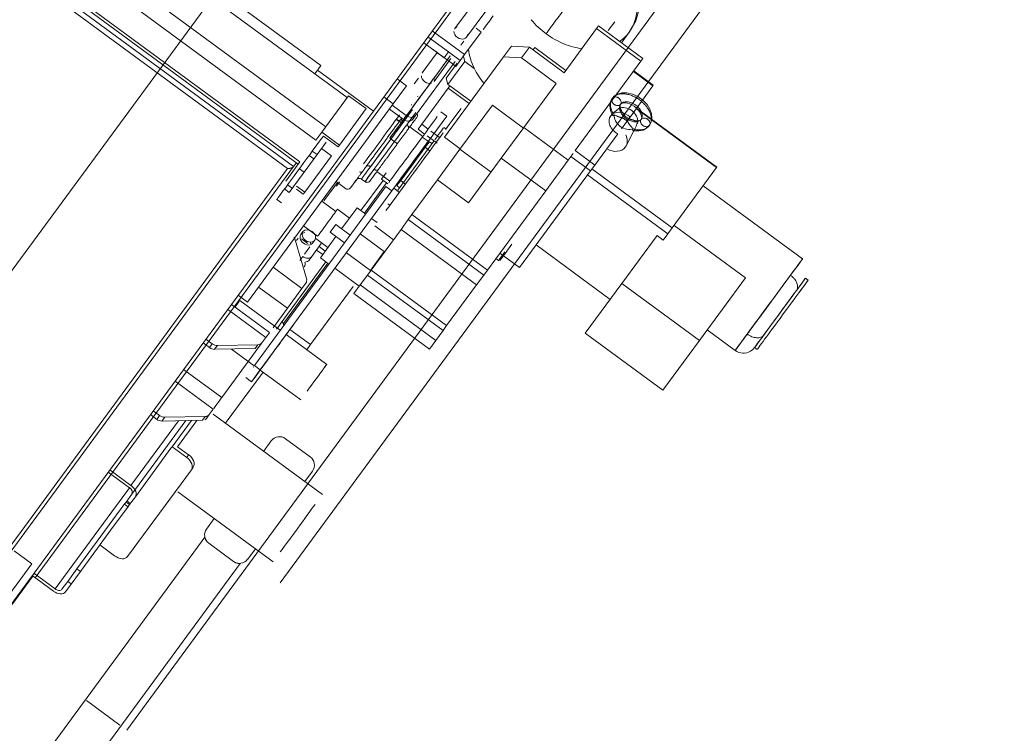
# Model space of a CAD drawing. Header units: metres. Extents: x 135583 to 135939, y 457896 to 458258.
# Tile 311 of 599: x 135783.398 to 135784.749, y 457943.626 to 457944.604. Entities that reach past the tile are written whole.
import ezdxf

# ---------------------------------------------------------------- set-up
doc = ezdxf.new("R2010")
doc.units = ezdxf.units.M
doc.linetypes.add('Hidden', pattern=[4, 2, -2])
doc.layers.add('NIEUWE INSTALLATIE', color=250, linetype='Continuous', lineweight=0)

msp = doc.modelspace()

# ---------------------------------------------------------------- linework, layer by layer
at = {"layer": 'NIEUWE INSTALLATIE', "linetype": 'Hidden'}
for p, q in [((135783.5448, 457943.6299), (135784.9287, 457945.5135)), ((135783.5448, 457943.6299), (135784.9287, 457945.5135)), ((135783.3829, 457944.254), (135784.2772, 457945.4712)), ((135783.3829, 457944.254), (135784.2772, 457945.4712)), ((135784.9394, 457945.4436), (135783.5851, 457943.6003)), ((135784.9394, 457945.4436), (135783.5851, 457943.6003)), ((135784.1035, 457944.7705), (135783.4192, 457943.839)), ((135784.1035, 457944.7705), (135783.4192, 457943.839)), ((135783.4896, 457943.6704), (135783.5355, 457943.6367)), ((135783.4896, 457943.6704), (135783.5355, 457943.6367))]:
    msp.add_line(p, q, dxfattribs=at)
at = {"layer": 'NIEUWE INSTALLATIE'}
for p, q in [((135783.8113, 457944.5415), (135782.7233, 457945.3408)), ((135782.715, 457945.3295), (135783.8029, 457944.5302)), ((135783.8178, 457944.4575), (135782.6412, 457945.3219)), ((135783.8044, 457944.4393), (135782.6278, 457945.3038)), ((135782.6036, 457945.2707), (135783.7801, 457944.4063)), ((135783.7824, 457944.4093), (135782.6058, 457945.2737)), ((135783.7737, 457944.403), (135783.1971, 457944.8266)), ((135783.7655, 457944.4003), (135783.197, 457944.818)), ((135784.0546, 457944.7123), (135783.8833, 457944.4791)), ((135784.0378, 457944.6505), (135783.995, 457944.5922)), ((135784.0111, 457944.5804), (135784.0539, 457944.6387)), ((135784.1894, 457944.5922), (135784.1921, 457944.5959)), ((135784.1921, 457944.5959), (135784.2529, 457944.5512)), ((135784.2142, 457944.6017), (135784.2054, 457944.5898)), ((135784.0084, 457944.5565), (135783.964, 457944.589)), ((135784.0312, 457944.5875), (135784.0084, 457944.5565)), ((135784.0312, 457944.5875), (135784.0242, 457944.5927)), ((135784.1449, 457944.5317), (135784.1894, 457944.5922)), ((135784.1894, 457944.5922), (135784.2502, 457944.5475)), ((135784.2234, 457944.5729), (135784.2341, 457944.5874)), ((135783.9522, 457944.5729), (135783.9804, 457944.5522)), ((135783.9863, 457944.5602), (135783.9581, 457944.581)), ((135784.003, 457944.5694), (135784.0073, 457944.5752)), ((135784.0616, 457944.5534), (135784.0725, 457944.5682)), ((135784.0725, 457944.5682), (135784.0974, 457944.5667)), ((135783.9707, 457944.5593), (135783.9502, 457944.5314)), ((135783.9863, 457944.5602), (135783.9804, 457944.5522)), ((135784.0024, 457944.5484), (135783.9863, 457944.5602)), ((135784.0084, 457944.5565), (135784.0024, 457944.5484)), ((135784.0865, 457944.5519), (135784.0974, 457944.5667)), ((135784.0974, 457944.5667), (135784.1449, 457944.5317)), ((135784.1045, 457944.5662), (135784.1018, 457944.5625)), ((135784.1472, 457944.5348), (135784.1045, 457944.5662)), ((135783.807, 457944.5357), (135783.8113, 457944.5415)), ((135783.9952, 457944.5469), (135783.9409, 457944.4731)), ((135783.9664, 457944.5195), (135783.9895, 457944.5511)), ((135783.9806, 457944.4432), (135784.0616, 457944.5534)), ((135783.9829, 457944.5242), (135783.9981, 457944.5448)), ((135783.9854, 457944.5157), (135784.0086, 457944.5473)), ((135784.0024, 457944.5484), (135783.9965, 457944.5403)), ((135784.0086, 457944.5473), (135784.0066, 457944.5541)), ((135784.0086, 457944.5473), (135784.0216, 457944.5377)), ((135784.0865, 457944.5519), (135784.0616, 457944.5534)), ((135784.1341, 457944.5169), (135784.0865, 457944.5519)), ((135784.1601, 457944.4248), (135784.2502, 457944.5475)), ((135784.2502, 457944.5475), (135784.2529, 457944.5512)), ((135783.8029, 457944.5302), (135783.8067, 457944.5354)), ((135783.8029, 457944.5302), (135783.8473, 457944.4976)), ((135783.8833, 457944.4791), (135783.8067, 457944.5354)), ((135784.2667, 457944.5137), (135784.2399, 457944.5334)), ((135784.2672, 457944.5144), (135784.2404, 457944.5341)), ((135783.9285, 457944.5136), (135783.9156, 457944.5231)), ((135783.9449, 457944.5241), (135783.9392, 457944.5164)), ((135783.9829, 457944.5242), (135783.9854, 457944.5157)), ((135783.9882, 457944.5137), (135783.9854, 457944.5157)), ((135784.0896, 457944.4564), (135784.1341, 457944.5169)), ((135784.2672, 457944.5144), (135784.2667, 457944.5137)), ((135783.9285, 457944.5136), (135783.9103, 457944.4889)), ((135783.9859, 457944.5105), (135783.9495, 457944.4609)), ((135783.9859, 457944.5105), (135783.9882, 457944.5137)), ((135784.0146, 457944.4894), (135783.9859, 457944.5105)), ((135784.0169, 457944.4926), (135783.9882, 457944.5137)), ((135784.2667, 457944.5137), (135784.2353, 457944.4709)), ((135783.9103, 457944.4889), (135783.7105, 457944.2169)), ((135783.8492, 457944.5002), (135783.8124, 457944.4502)), ((135783.8733, 457944.4825), (135783.8492, 457944.5002)), ((135783.9103, 457944.4889), (135783.8974, 457944.4984)), ((135783.9283, 457944.4728), (135783.909, 457944.4871)), ((135783.9357, 457944.4879), (135783.9353, 457944.4873)), ((135783.9441, 457944.4995), (135783.9437, 457944.4988)), ((135784.0464, 457944.4872), (135784.002, 457944.4267)), ((135784.0891, 457944.4558), (135784.0464, 457944.4872)), ((135782.4339, 457942.5063), (135783.8833, 457944.4791)), ((135783.8366, 457944.4325), (135783.8733, 457944.4825)), ((135783.9245, 457944.4677), (135783.9052, 457944.4819)), ((135783.9839, 457944.4723), (135783.9758, 457944.4782)), ((135784.2132, 457944.477), (135784.21, 457944.4739)), ((135784.3539, 457944.4015), (135784.2437, 457944.4824)), ((135784.3544, 457944.4022), (135784.2442, 457944.4831)), ((135783.9839, 457944.4723), (135783.9083, 457944.3695)), ((135783.9211, 457944.4628), (135783.9145, 457944.4676)), ((135783.9148, 457944.468), (135783.9214, 457944.4632)), ((135783.9187, 457944.4655), (135783.9193, 457944.4664)), ((135783.9258, 457944.4661), (135783.9243, 457944.4639)), ((135783.9245, 457944.4677), (135783.9283, 457944.4728)), ((135783.9356, 457944.4692), (135783.9291, 457944.4604)), ((135783.9371, 457944.4679), (135783.9409, 457944.4731)), ((135783.9495, 457944.4609), (135783.9445, 457944.4541)), ((135783.9583, 457944.4544), (135783.9495, 457944.4609)), ((135783.8124, 457944.4502), (135783.8044, 457944.4393)), ((135783.8124, 457944.4502), (135783.8366, 457944.4325)), ((135783.951, 457944.4444), (135783.9332, 457944.4575)), ((135783.9445, 457944.4541), (135783.9533, 457944.4476)), ((135783.9749, 457944.4423), (135783.962, 457944.4517)), ((135783.9828, 457944.4545), (135783.9799, 457944.4566)), ((135784.0587, 457944.4144), (135784.0896, 457944.4564)), ((135784.0896, 457944.4564), (135784.1505, 457944.4117)), ((135784.2183, 457944.4479), (135784.1869, 457944.4051)), ((135784.2299, 457944.4314), (135784.2424, 457944.4556)), ((135784.2414, 457944.454), (135784.2422, 457944.4552)), ((135783.8108, 457944.4395), (135783.7994, 457944.4241)), ((135783.8183, 457944.4363), (135783.8059, 457944.4193)), ((135783.8146, 457944.4447), (135783.8108, 457944.4395)), ((135783.8347, 457944.4299), (135783.8146, 457944.4447)), ((135783.9057, 457944.4419), (135783.9161, 457944.4343)), ((135783.9167, 457944.3706), (135783.9662, 457944.4379)), ((135783.9584, 457944.4376), (135783.9503, 457944.4435)), ((135783.9569, 457944.445), (135783.9707, 457944.4349)), ((135783.9578, 457944.4341), (135783.958, 457944.4343)), ((135783.96, 457944.4371), (135783.9579, 457944.4368)), ((135783.96, 457944.4371), (135783.9579, 457944.4343)), ((135783.9637, 457944.4345), (135783.96, 457944.4371)), ((135784.0024, 457944.4272), (135783.9806, 457944.4432)), ((135783.8059, 457944.4193), (135783.7994, 457944.4241)), ((135783.8258, 457944.4177), (135783.8121, 457944.4278)), ((135783.8366, 457944.4325), (135783.8347, 457944.4299)), ((135783.9466, 457944.4214), (135783.9491, 457944.4248)), ((135783.9551, 457944.4329), (135783.9503, 457944.4264)), ((135783.953, 457944.4303), (135783.9608, 457944.4246)), ((135784.002, 457944.4267), (135783.9711, 457944.3847)), ((135784.002, 457944.4267), (135784.0447, 457944.3953)), ((135784.1505, 457944.4117), (135784.1573, 457944.421)), ((135784.1869, 457944.4051), (135784.1601, 457944.4248)), ((135783.763, 457944.3829), (135783.7824, 457944.4093)), ((135783.8059, 457944.4193), (135783.7678, 457944.3675)), ((135783.7737, 457944.403), (135783.7776, 457944.4083)), ((135783.789, 457944.3677), (135783.8258, 457944.4177)), ((135783.8016, 457944.4136), (135783.7952, 457944.4183)), ((135783.9378, 457944.4069), (135783.9235, 457944.3875)), ((135783.9378, 457944.4069), (135783.9429, 457944.4139)), ((135784.0138, 457944.3533), (135784.0587, 457944.4144)), ((135784.0587, 457944.4144), (135784.1196, 457944.3697)), ((135784.1196, 457944.3697), (135784.1505, 457944.4117)), ((135784.1542, 457944.4168), (135784.181, 457944.3971)), ((135783.3356, 457943.8151), (135783.7655, 457944.4003)), ((135783.34, 457943.8126), (135783.7737, 457944.403)), ((135783.7882, 457944.3953), (135783.7818, 457944.4)), ((135783.8881, 457944.3962), (135783.9059, 457944.3831)), ((135783.9006, 457944.3944), (135783.8942, 457944.3857)), ((135784.181, 457944.3971), (135784.0836, 457944.2645)), ((135784.1869, 457944.4051), (135784.181, 457944.3971)), ((135784.2931, 457944.3188), (135784.1829, 457944.3997)), ((135784.3539, 457944.4015), (135784.2931, 457944.3188)), ((135784.3544, 457944.4022), (135784.3539, 457944.4015)), ((135783.8152, 457944.356), (135783.8338, 457944.3813)), ((135783.832, 457944.3823), (135783.8449, 457944.3728)), ((135783.8326, 457944.3763), (135783.8354, 457944.3801)), ((135783.8368, 457944.3821), (135783.8352, 457944.3798)), ((135783.8661, 457944.3426), (135783.8966, 457944.384)), ((135783.8669, 457944.3858), (135783.8717, 457944.3823)), ((135783.871, 457944.3391), (135783.9014, 457944.3805)), ((135783.8942, 457944.3857), (135783.9031, 457944.3792)), ((135783.9164, 457944.3803), (135783.9217, 457944.3875)), ((135783.9195, 457944.3847), (135783.9273, 457944.379)), ((135783.9361, 457944.337), (135783.9711, 457944.3847)), ((135783.9711, 457944.3847), (135784.0138, 457944.3533)), ((135784.2873, 457944.3108), (135784.1771, 457944.3917)), ((135783.9003, 457944.3754), (135783.7201, 457944.1301)), ((135783.7281, 457944.1242), (135783.9083, 457944.3695)), ((135783.7614, 457944.3723), (135783.7678, 457944.3675)), ((135783.7656, 457944.378), (135783.772, 457944.3733)), ((135783.7776, 457944.3761), (135783.789, 457944.3677)), ((135783.7871, 457944.3651), (135783.7776, 457944.3721)), ((135783.789, 457944.3677), (135783.7871, 457944.3651)), ((135783.833, 457944.3769), (135783.8326, 457944.3763)), ((135783.9083, 457944.3695), (135783.9003, 457944.3754)), ((135783.9112, 457944.3733), (135783.9189, 457944.3676)), ((135783.9153, 457944.3788), (135783.9156, 457944.3767)), ((135783.9156, 457944.3767), (135783.9192, 457944.374)), ((135784.0397, 457944.2609), (135784.1196, 457944.3697)), ((135784.4719, 457944.2764), (135784.3356, 457944.3766)), ((135783.7508, 457944.3579), (135783.7572, 457944.3531)), ((135783.8316, 457944.3412), (135783.8123, 457944.3554)), ((135783.8318, 457944.3414), (135783.8124, 457944.3556)), ((135783.834, 457944.3445), (135783.8505, 457944.3323)), ((135783.8609, 457944.3465), (135783.8396, 457944.3174)), ((135783.8609, 457944.3465), (135783.8727, 457944.3378)), ((135783.903, 457944.3518), (135783.9058, 457944.3498)), ((135783.8807, 457944.3319), (135783.8885, 457944.3262)), ((135783.9212, 457944.3167), (135783.9311, 457944.3302)), ((135783.9311, 457944.3302), (135783.9361, 457944.337)), ((135783.9311, 457944.3302), (135784.0347, 457944.2541)), ((135783.9361, 457944.337), (135784.0397, 457944.2609)), ((135783.7866, 457944.3137), (135783.7838, 457944.3099)), ((135783.7873, 457944.3215), (135783.8067, 457944.3073)), ((135783.8315, 457944.3234), (135783.8238, 457944.3129)), ((135783.8238, 457944.3129), (135783.8437, 457944.2983)), ((135783.8514, 457944.3088), (135783.8315, 457944.3234)), ((135783.8802, 457944.2609), (135783.9212, 457944.3167)), ((135783.8851, 457944.3216), (135783.9108, 457944.3026)), ((135783.9212, 457944.3167), (135784.0248, 457944.2406)), ((135784.2931, 457944.3188), (135784.2873, 457944.3108)), ((135784.2957, 457944.3222), (135784.3936, 457944.2503)), ((135783.7759, 457944.3026), (135783.7914, 457944.2492)), ((135783.78, 457944.3047), (135783.7776, 457944.3015)), ((135783.7933, 457944.2973), (135783.7845, 457944.3037)), ((135783.7999, 457944.298), (135783.8027, 457944.3019)), ((135783.8209, 457944.2921), (135783.8044, 457944.3042)), ((135783.8319, 457944.307), (135783.8106, 457944.278)), ((135783.865, 457944.3105), (135783.898, 457944.2863)), ((135784.2242, 457944.2427), (135784.2725, 457944.3084)), ((135784.2809, 457944.3022), (135784.2725, 457944.3084)), ((135784.2873, 457944.3108), (135784.2809, 457944.3022)), ((135783.7888, 457944.283), (135783.7961, 457944.2928)), ((135783.8118, 457944.2973), (135783.7989, 457944.2797)), ((135783.8137, 457944.2823), (135783.8053, 457944.2885)), ((135783.8087, 457944.2932), (135783.8172, 457944.287)), ((135783.8461, 457944.2847), (135783.8791, 457944.2605)), ((135783.8791, 457944.2605), (135783.898, 457944.2863)), ((135784.208, 457944.2207), (135784.1063, 457944.2954)), ((135783.8182, 457944.2723), (135783.7555, 457944.187)), ((135783.7863, 457944.2795), (135783.7825, 457944.2743)), ((135783.7989, 457944.2797), (135783.7951, 457944.2746)), ((135783.8223, 457944.2693), (135783.8106, 457944.278)), ((135784.0514, 457944.2769), (135784.055, 457944.2742)), ((135784.055, 457944.2742), (135784.0556, 457944.275)), ((135784.055, 457944.2742), (135784.0571, 457944.2746)), ((135784.0836, 457944.2645), (135784.0568, 457944.2842)), ((135784.4719, 457944.2764), (135784.4714, 457944.2757)), ((135783.7852, 457944.2358), (135783.7457, 457944.2648)), ((135783.7599, 457944.1878), (135783.8207, 457944.2706)), ((135783.8639, 457944.2388), (135783.8304, 457944.2634)), ((135783.8752, 457944.2541), (135783.8802, 457944.2609)), ((135783.8802, 457944.2609), (135783.9837, 457944.1848)), ((135784.0347, 457944.2541), (135784.0397, 457944.2609)), ((135783.8653, 457944.2406), (135783.8752, 457944.2541)), ((135783.8752, 457944.2541), (135783.9787, 457944.178)), ((135784.0248, 457944.2406), (135784.0347, 457944.2541)), ((135784.3936, 457944.2503), (135784.3306, 457944.1645)), ((135784.4796, 457944.2472), (135784.4671, 457944.2302)), ((135784.476, 457944.2499), (135784.4724, 457944.245)), ((135784.4725, 457944.2452), (135784.4727, 457944.2455)), ((135784.4796, 457944.2472), (135784.476, 457944.2499)), ((135783.7257, 457944.2376), (135783.7652, 457944.2086)), ((135783.7852, 457944.2358), (135783.7652, 457944.2086)), ((135783.7906, 457944.2431), (135783.7852, 457944.2358)), ((135783.8554, 457944.2385), (135783.7969, 457944.1588)), ((135783.8566, 457944.2287), (135783.8653, 457944.2406)), ((135783.8653, 457944.2406), (135783.9688, 457944.1645)), ((135783.9837, 457944.1848), (135784.0248, 457944.2406)), ((135784.2242, 457944.2427), (135784.1739, 457944.1743)), ((135784.3306, 457944.1645), (135784.2242, 457944.2427)), ((135783.7105, 457944.2169), (135783.6976, 457944.2264)), ((135783.7555, 457944.1784), (135783.6999, 457944.2192)), ((135783.8566, 457944.2287), (135783.9601, 457944.1527)), ((135783.7358, 457944.1685), (135783.6834, 457944.207)), ((135783.7408, 457944.1754), (135783.6885, 457944.2139)), ((135783.7652, 457944.2086), (135783.7456, 457944.1819)), ((135783.7538, 457944.1846), (135783.7502, 457944.1798)), ((135783.7599, 457944.1878), (135783.7575, 457944.1896)), ((135783.7969, 457944.1588), (135783.7687, 457944.1794)), ((135783.7687, 457944.1794), (135783.7969, 457944.1588)), ((135783.9688, 457944.1645), (135783.9787, 457944.178)), ((135783.9787, 457944.178), (135783.9837, 457944.1848)), ((135784.3411, 457944.1789), (135784.3795, 457944.1507)), ((135783.6622, 457944.1598), (135783.6534, 457944.1663)), ((135783.7358, 457944.1685), (135783.7304, 457944.1612)), ((135783.7406, 457944.1751), (135783.7358, 457944.1685)), ((135783.8192, 457944.1316), (135783.7636, 457944.1724)), ((135783.9601, 457944.1527), (135783.9688, 457944.1645)), ((135784.1739, 457944.1743), (135784.2803, 457944.0962)), ((135784.2803, 457944.0962), (135784.3306, 457944.1645)), ((135783.6584, 457944.1546), (135783.6496, 457944.1611)), ((135783.6622, 457944.1598), (135783.6584, 457944.1546)), ((135783.6692, 457944.1574), (135783.6654, 457944.1523)), ((135783.6654, 457944.1523), (135783.721, 457944.1534)), ((135783.7248, 457944.1586), (135783.6692, 457944.1574)), ((135783.7266, 457944.156), (135783.6751, 457944.086)), ((135783.6886, 457944.1527), (135783.7198, 457944.1298)), ((135783.721, 457944.1534), (135783.7248, 457944.1586)), ((135783.7266, 457944.156), (135783.7283, 457944.1584)), ((135783.7304, 457944.1612), (135783.7284, 457944.1584)), ((135783.7969, 457944.1588), (135783.7917, 457944.1518)), ((135784.3795, 457944.1507), (135784.3809, 457944.1526)), ((135784.4061, 457944.1548), (135784.4097, 457944.1521)), ((135783.6751, 457944.086), (135783.6227, 457944.1245)), ((135783.7201, 457944.1301), (135783.7281, 457944.1242)), ((135783.7279, 457944.1238), (135783.7835, 457944.083)), ((135783.6799, 457944.0503), (135783.7319, 457944.121)), ((135783.7081, 457944.1138), (135783.7161, 457944.1078)), ((135783.6635, 457944.0701), (135783.6111, 457944.1086)), ((135783.6635, 457944.0701), (135783.6581, 457944.0628)), ((135783.5861, 457944.0562), (135783.5773, 457944.0627)), ((135783.5899, 457944.0614), (135783.5811, 457944.0678)), ((135783.5899, 457944.0614), (135783.5861, 457944.0562)), ((135783.5969, 457944.059), (135783.5931, 457944.0538)), ((135783.5931, 457944.0538), (135783.6487, 457944.055)), ((135783.6525, 457944.0601), (135783.5969, 457944.059)), ((135783.6411, 457944.0548), (135783.6145, 457944.0187)), ((135783.6487, 457944.055), (135783.6525, 457944.0601)), ((135783.6543, 457944.0576), (135783.6581, 457944.0628)), ((135783.8132, 457943.9531), (135783.6632, 457944.0632)), ((135783.6159, 457944.0543), (135783.5507, 457943.9656)), ((135783.5519, 457943.9537), (135783.6259, 457944.0545)), ((135783.6335, 457944.0547), (135783.607, 457944.0185)), ((135783.7628, 457944.0296), (135783.7966, 457944.0048)), ((135783.6054, 457944.0165), (135783.5567, 457943.9501)), ((135783.6054, 457944.0165), (135783.607, 457944.0185)), ((135783.607, 457944.0185), (135783.6271, 457944.0037)), ((135783.6145, 457944.0187), (135783.6298, 457944.0074)), ((135783.7326, 457944.0123), (135783.7432, 457944.0266)), ((135783.6271, 457944.0037), (135783.6298, 457944.0074)), ((135783.6362, 457943.9908), (135783.6335, 457943.9871)), ((135783.5485, 457943.9625), (135783.5194, 457943.9839)), ((135783.5217, 457943.987), (135783.5507, 457943.9656)), ((135783.6335, 457943.9871), (135783.546, 457943.8679)), ((135783.7891, 457943.9708), (135783.7996, 457943.9852)), ((135783.5485, 457943.9625), (135783.4465, 457943.8237)), ((135783.5439, 457943.9428), (135783.5519, 457943.9537)), ((135783.5567, 457943.9501), (135783.5487, 457943.9392)), ((135783.6151, 457943.9568), (135783.7456, 457943.8609)), ((135783.5423, 457943.9407), (135783.4765, 457943.851)), ((135783.5232, 457943.9046), (135783.5471, 457943.9371)), ((135783.5418, 457943.94), (135783.5439, 457943.9428)), ((135783.5421, 457943.9404), (135783.5418, 457943.94)), ((135783.5418, 457943.94), (135783.5466, 457943.9364)), ((135783.5439, 457943.9428), (135783.5487, 457943.9392)), ((135783.5498, 457943.9407), (135783.545, 457943.9443)), ((135783.5487, 457943.9392), (135783.5466, 457943.9364)), ((135783.5466, 457943.9364), (135783.5469, 457943.9368)), ((135783.6544, 457943.9058), (135783.665, 457943.9201)), ((135783.652, 457943.8944), (135782.751, 457942.6679)), ((135783.4813, 457943.8475), (135783.5232, 457943.9046)), ((135783.5282, 457943.8691), (135783.508, 457943.8839)), ((135783.6912, 457943.8613), (135783.6574, 457943.8862)), ((135783.4147, 457943.8581), (135783.3905, 457943.8759)), ((135783.7108, 457943.8643), (135783.7214, 457943.8787)), ((135782.7996, 457942.6322), (135783.7006, 457943.8587)), ((135783.3779, 457943.8081), (135783.4147, 457943.8581)), ((135783.416, 457943.8413), (135783.0443, 457943.3354)), ((135783.4442, 457943.8206), (135783.4152, 457943.8419)), ((135783.4174, 457943.845), (135783.4465, 457943.8237)), ((135783.4608, 457943.8196), (135783.4813, 457943.8475)), ((135783.4639, 457943.834), (135783.4765, 457943.851)), ((135783.4765, 457943.851), (135783.4813, 457943.8475)), ((135783.4559, 457943.8231), (135783.4639, 457943.834)), ((135783.4639, 457943.834), (135783.4688, 457943.8304))]:
    msp.add_line(p, q, dxfattribs=at)
at = {"layer": 'NIEUWE INSTALLATIE', "flags": 128}
for points in [[(135784.2126, 457944.711), (135784.2305, 457944.6939), (135784.2432, 457944.6727), (135784.2498, 457944.6493), (135784.2496, 457944.6254), (135784.2431, 457944.6028), (135784.2341, 457944.5874)], [(135784.2618, 457944.4594), (135784.2643, 457944.4642), (135784.2653, 457944.4695), (135784.2647, 457944.4754), (135784.2626, 457944.4815), (135784.2586, 457944.4879), (135784.253, 457944.4939), (135784.2461, 457944.4989), (135784.2385, 457944.5024), (135784.231, 457944.5042), (135784.224, 457944.5041), (135784.2181, 457944.5024), (135784.2136, 457944.4995), (135784.211, 457944.4967)], [(135784.2111, 457944.4731), (135784.2084, 457944.4798), (135784.2076, 457944.4861), (135784.2085, 457944.4918), (135784.2098, 457944.4948), (135784.211, 457944.4967)], [(135784.225, 457944.4772), (135784.2234, 457944.4798), (135784.2223, 457944.4822), (135784.2217, 457944.4844), (135784.2216, 457944.4861), (135784.2219, 457944.4878), (135784.2223, 457944.4884)], [(135784.2223, 457944.4884), (135784.2232, 457944.4893), (135784.2247, 457944.49), (135784.2267, 457944.4903), (135784.2291, 457944.4903), (135784.2318, 457944.4898), (135784.2348, 457944.4889), (135784.2378, 457944.4875), (135784.2408, 457944.4857), (135784.2436, 457944.4836), (135784.2461, 457944.4811), (135784.2481, 457944.4786), (135784.2497, 457944.4761), (135784.2507, 457944.4736), (135784.2512, 457944.4715), (135784.2513, 457944.4699), (135784.2509, 457944.4684), (135784.2505, 457944.4677)], [(135783.943, 457944.4758), (135783.9433, 457944.4751), (135783.9436, 457944.4739), (135783.9436, 457944.4729), (135783.9435, 457944.4721), (135783.9431, 457944.4711), (135783.9426, 457944.4704)], [(135784.2119, 457944.4756), (135784.2113, 457944.4746), (135784.211, 457944.4737), (135784.2111, 457944.4731), (135784.2114, 457944.4728), (135784.212, 457944.4729), (135784.2128, 457944.4733), (135784.2136, 457944.4741)], [(135784.2234, 457944.4548), (135784.2293, 457944.4629), (135784.2353, 457944.4709)], [(135784.2391, 457944.4669), (135784.242, 457944.4661), (135784.2446, 457944.4658), (135784.2469, 457944.4659), (135784.2486, 457944.4663), (135784.25, 457944.4671), (135784.2505, 457944.4677)], [(135784.2424, 457944.4556), (135784.2429, 457944.4567), (135784.2436, 457944.4583), (135784.2442, 457944.4599), (135784.2448, 457944.4614), (135784.2453, 457944.4627), (135784.2458, 457944.4637)], [(135784.2395, 457944.4551), (135784.239, 457944.4541), (135784.2388, 457944.4533), (135784.2389, 457944.4527), (135784.2392, 457944.4524)], [(135784.2618, 457944.4594), (135784.258, 457944.4557), (135784.2532, 457944.4531), (135784.2475, 457944.4519), (135784.2409, 457944.4521), (135784.2392, 457944.4524)], [(135784.2393, 457944.4524), (135784.2399, 457944.4525), (135784.2406, 457944.4531), (135784.2414, 457944.454)], [(135783.8599, 457944.3848), (135783.8603, 457944.3853), (135783.8609, 457944.3858), (135783.8615, 457944.3861), (135783.8621, 457944.3864), (135783.8634, 457944.3868), (135783.8644, 457944.3868), (135783.8651, 457944.3866), (135783.8661, 457944.3863), (135783.8669, 457944.3858)], [(135783.8717, 457944.3823), (135783.8723, 457944.3819), (135783.8729, 457944.3816), (135783.8736, 457944.3814), (135783.8743, 457944.3813), (135783.8756, 457944.3814), (135783.8766, 457944.3817), (135783.8772, 457944.382), (135783.8781, 457944.3827), (135783.8787, 457944.3833)], [(135783.8449, 457944.3728), (135783.8455, 457944.3724), (135783.8461, 457944.3721), (135783.8468, 457944.3719), (135783.8475, 457944.3718), (135783.8488, 457944.3719), (135783.8498, 457944.3722), (135783.8504, 457944.3725), (135783.8513, 457944.3732), (135783.8519, 457944.3739)], [(135784.4719, 457944.2764), (135784.4717, 457944.2761), (135784.471, 457944.2752), (135784.4699, 457944.2738), (135784.4685, 457944.2717), (135784.4666, 457944.2692), (135784.4643, 457944.2661), (135784.4617, 457944.2625), (135784.4587, 457944.2584), (135784.4554, 457944.254)], [(135784.4635, 457944.2329), (135784.4676, 457944.2385), (135784.4723, 457944.2449), (135784.4725, 457944.2451)], [(135784.3795, 457944.1507), (135784.3819, 457944.1492), (135784.3844, 457944.1481), (135784.3871, 457944.1474), (135784.3898, 457944.147), (135784.3925, 457944.1471), (135784.3953, 457944.1475), (135784.3979, 457944.1484), (135784.4004, 457944.1496), (135784.4037, 457944.1521), (135784.4061, 457944.1548)]]:
    msp.add_lwpolyline(points, dxfattribs=at)
at = {"layer": 'NIEUWE INSTALLATIE'}
for centre, major_axis, ratio, start_param, end_param in [((135784.1612, 457944.641), (-0.0729, 0.0536), 0.766044, 2.876792, 3.865106), ((135784.0419, 457944.602), (-0.0166, -0.0226), 0.000001, 4.363323, 5.219215), ((135784.1612, 457944.641), (-0.0729, 0.0536), 0.766044, 1.256637, 1.570796), ((135784.003, 457944.5863), (-0.00806, 0.00592), 0.766044, 0.523599, 1.570796), ((135784.003, 457944.5863), (-0.00806, 0.00592), 0.766044, 5.759587, 6.413014), ((135784.003, 457944.5863), (-0.00806, 0.00592), 0.766044, 1.570796, 3.665191), ((135784.1612, 457944.641), (-0.0729, 0.0536), 0.766044, 1.570796, 1.884956), ((135784.1612, 457944.641), (-0.0729, 0.0536), 0.766044, 1.884983, 2.179272), ((135783.9472, 457944.4983), (0.0414, 0.0564), 0.000001, 4.20731, 10.212082), ((135783.9804, 457944.5522), (-0.0161, 0.0118), 0.000001, 4.712389, 10.210176), ((135784.0968, 457944.5533), (-0.0729, 0.0536), 0.766044, 0.627966, 0.967032), ((135783.9583, 457944.5255), (-0.00806, 0.00592), 0.766044, 0.523599, 1.570796), ((135783.9583, 457944.5255), (-0.00806, 0.00592), 0.766044, 6.029557, 6.283185), ((135784.0968, 457944.5533), (-0.0729, 0.0536), 0.766044, 0.967032, 1.250501), ((135783.9583, 457944.5255), (-0.00806, 0.00592), 0.766044, 1.570796, 2.617994), ((135783.9583, 457944.5255), (-0.00806, 0.00592), 0.766044, 3.141593, 3.665191), ((135783.8937, 457944.4393), (-0.0488, -0.0665), 0.000001, 1.059027, 2.118055), ((135783.9018, 457944.4334), (0.0349, 0.0475), 0.000001, 3.926991, 6.283185), ((135783.9066, 457944.4298), (0.0349, 0.0475), 0.000001, 0, 0.999508), ((135783.9443, 457944.4022), (-0.0592, -0.0806), 0.000001, 2.268928, 4.010429), ((135784.2241, 457944.4613), (-0.0153, 0.0112), 0.766044, 4.712389, 6.283185), ((135784.2297, 457944.4689), (-0.0141, 0.0104), 0.766044, 0.409877, 2.731716), ((135784.2297, 457944.4689), (-0.0141, 0.0104), 0.766044, 4.712389, 5.873308), ((135784.2297, 457944.4689), (-0.0141, 0.0104), 0.766044, 3.55147, 4.712389), ((135783.9285, 457944.4138), (0.0474, 0.0645), 0.000001, 4.175494, 5.819543), ((135783.9291, 457944.4738), (-0.00806, 0.00592), 0.766044, 1.570796, 3.141593), ((135783.9329, 457944.479), (-0.00806, 0.00592), 0.766044, 1.570796, 3.141593), ((135784.2241, 457944.4613), (-0.0153, 0.0112), 0.766044, 0, 1.745738), ((135784.2241, 457944.4613), (-0.0153, 0.0112), 0.766044, 4.537447, 4.712389), ((135783.9066, 457944.4298), (0.0349, 0.0475), 0.000001, 0.999508, 3.926978), ((135783.9443, 457944.4022), (0.0592, 0.0806), 0.000001, 3.878932, 5.335529), ((135783.9414, 457944.4042), (0.0385, 0.0524), 0.000001, 0, 0.83301), ((135784.2107, 457944.443), (-0.0181, 0.0133), 0.766044, 3.141593, 4.090658), ((135783.9366, 457944.4078), (0.0213, 0.029), 0.000001, 0, 5.027652), ((135783.9366, 457944.4078), (0.0213, 0.029), 0.000001, 0, 3.141593), ((135783.9378, 457944.4069), (-0.0222, -0.0302), 0.000001, 2.935878, 3.721264), ((135783.7804, 457944.3982), (-0.0296, -0.0403), 0.000001, 4.014257, 6.370452), ((135783.9366, 457944.4078), (-0.0148, -0.0201), 0.000001, 1.747385, 4.367322), ((135784.2107, 457944.443), (-0.0181, 0.0133), 0.766044, 1.717994, 3.141593), ((135783.8192, 457944.3243), (-0.0187, -0.0254), 0.000001, 0.839126, 2.487583), ((135783.7918, 457944.3039), (-0.00806, 0.00592), 0.766044, 5.497787, 6.283185), ((135783.7947, 457944.3078), (-0.00806, 0.00592), 0.766044, 0, 3.141593), ((135783.7947, 457944.3078), (-0.00806, 0.00592), 0.766044, 4.712389, 6.283185), ((135783.7947, 457944.3078), (-0.00806, 0.00592), 0.766044, 3.141593, 4.712389), ((135783.767, 457944.3024), (-0.00806, 0.00592), 0.766044, 3.926991, 4.31969), ((135783.7918, 457944.3039), (-0.00806, 0.00592), 0.766044, 0, 3.141593), ((135783.788, 457944.2988), (-0.00806, 0.00592), 0.766044, 3.714677, 3.926991), ((135784.0772, 457944.3045), (0.0222, 0.0302), 0.000001, 3.141593, 4.05174), ((135784.0784, 457944.3036), (-0.0213, -0.029), 0.000001, 5.701409, 7.605035), ((135783.7908, 457944.2857), (-0.00806, 0.00592), 0.766044, 1.570796, 3.141593), ((135783.7804, 457944.2715), (-0.00806, 0.00592), 0.766044, 3.141593, 3.926991), ((135783.787, 457944.2805), (-0.00806, 0.00592), 0.766044, 2.356194, 3.141593), ((135784.0784, 457944.3036), (-0.0213, -0.029), 0.000001, 5.715953, 5.999569), ((135784.4257, 457944.2136), (0.0462, 0.0629), 0.000001, 0, 5.199562), ((135783.7825, 457944.249), (-0.00806, 0.00592), 0.766044, 3.141593, 3.926991), ((135784.4446, 457944.1996), (0.0349, 0.0475), 0.000001, 3.141593, 6.283185), ((135784.4257, 457944.2136), (0.0462, 0.0629), 0.000001, 5.199571, 5.450176), ((135784.441, 457944.2023), (-0.0349, -0.0475), 0.000001, 4.014257, 5.934119), ((135783.6821, 457944.1949), (0.0179, 0.0243), 0.000001, 0, 0.890581), ((135784.4257, 457944.2136), (0.0462, 0.0629), 0.000001, 4.382743, 4.810595), ((135783.7457, 457944.1481), (0.0296, 0.0403), 0.000001, 4.012696, 10.281414), ((135784.4257, 457944.2136), (0.0462, 0.0629), 0.000001, 4.06926, 4.382615), ((135783.7538, 457944.1846), (-0.00178, -0.00242), 0.000001, 3.389201, 4.712389), ((135784.4257, 457944.2136), (0.0462, 0.0629), 0.000001, 3.141593, 4.22505), ((135784.441, 457944.2023), (0.0349, 0.0475), 0.000001, 2.142085, 3.141593), ((135783.6629, 457944.1608), (-0.00806, 0.00592), 0.766044, 1.570796, 2.356194), ((135783.6667, 457944.166), (-0.00806, 0.00592), 0.766044, 1.570796, 2.356194), ((135783.7185, 457944.1619), (-0.00806, 0.00592), 0.766044, 2.748894, 3.141593), ((135783.7223, 457944.1671), (-0.00806, 0.00592), 0.766044, 2.356194, 3.141593), ((135783.7377, 457944.1541), (0.0296, 0.0403), 0.000001, 3.998941, 4.012696), ((135783.8013, 457944.1073), (0.0179, 0.0243), 0.000001, 5.497787, 8.387581), ((135783.6688, 457944.0773), (0.0083, 0.0113), 0.000001, 4.141101, 6.283185), ((135783.5906, 457944.0624), (-0.00806, 0.00592), 0.766044, 1.570796, 2.356194), ((135783.5944, 457944.0676), (-0.00806, 0.00592), 0.766044, 1.570796, 2.356194), ((135783.6462, 457944.0635), (-0.00806, 0.00592), 0.766044, 2.748894, 3.141593), ((135783.65, 457944.0687), (-0.00806, 0.00592), 0.766044, 2.356194, 3.141593), ((135783.7545, 457944.0184), (-0.0113, 0.0083), 1, 4.712389, 6.283185), ((135783.6214, 457943.996), (-0.0121, 0.0089), 0.642788, 3.141593, 4.712389), ((135783.6241, 457943.9997), (-0.0121, 0.0089), 0.642788, 3.141593, 4.712389), ((135783.7883, 457943.9935), (-0.0073, 0.012), 1, 3.534292, 5.105088), ((135783.5454, 457943.9584), (-0.00645, 0.00474), 0.642788, 3.141593, 4.712389), ((135783.5454, 457943.9584), (-0.0113, 0.0083), 0.642788, 3.141593, 4.712389), ((135783.7794, 457943.907), (0.0338, 0.0461), 0.000001, 0.785398, 2.356194), ((135783.6657, 457943.8975), (-0.0021, 0.0138), 1, 0.785398, 2.356194), ((135783.5339, 457943.8768), (-0.0121, 0.0089), 0.642788, 1.570796, 3.141593), ((135783.6995, 457943.8726), (-0.0021, 0.0138), 1, 2.356194, 3.926991), ((135783.4495, 457943.8279), (-0.0113, 0.0083), 0.642788, 1.570796, 3.141593), ((135783.4495, 457943.8279), (-0.00645, 0.00474), 0.642788, 1.570796, 3.141593)]:
    msp.add_ellipse(centre, major_axis=major_axis, ratio=ratio, start_param=start_param, end_param=end_param, dxfattribs=at)
for centre, major_axis in [((135783.9018, 457944.4334), (-0.0349, -0.0475)), ((135783.9366, 457944.4078), (0.0213, 0.029)), ((135783.9366, 457944.4078), (-0.0213, -0.029)), ((135783.9378, 457944.4069), (-0.0222, -0.0302)), ((135784.441, 457944.2023), (0.0349, 0.0475))]:
    msp.add_ellipse(centre, major_axis=major_axis, ratio=0.000001, dxfattribs=at)
for points in [[(135784.1202, 457944.5851), (135784.122, 457944.5877), (135784.1262, 457944.5934), (135784.1335, 457944.6034), (135784.1417, 457944.6144), (135784.1503, 457944.6261), (135784.159, 457944.6381), (135784.1676, 457944.6497), (135784.1757, 457944.6607), (135784.1805, 457944.6673), (135784.1827, 457944.6703)], [(135784.2099, 457944.4949), (135784.2096, 457944.4943), (135784.209, 457944.4929), (135784.2085, 457944.4907), (135784.2083, 457944.4884), (135784.2084, 457944.486), (135784.2088, 457944.4834), (135784.2096, 457944.4809), (135784.2106, 457944.4782), (135784.2115, 457944.4765), (135784.2119, 457944.4756)], [(135784.211, 457944.4967), (135784.2109, 457944.4965), (135784.2105, 457944.4959), (135784.2102, 457944.4949), (135784.2102, 457944.4937), (135784.2104, 457944.4924), (135784.2109, 457944.4912), (135784.2116, 457944.4901), (135784.2124, 457944.4892), (135784.2135, 457944.4882), (135784.2147, 457944.4875), (135784.2159, 457944.487), (135784.2171, 457944.4867), (135784.2184, 457944.4866), (135784.2197, 457944.4867), (135784.2208, 457944.4871), (135784.2217, 457944.4877), (135784.2222, 457944.4882), (135784.2223, 457944.4884)], [(135784.2119, 457944.4756), (135784.2122, 457944.476), (135784.2125, 457944.4764), (135784.2129, 457944.4767)], [(135783.9217, 457944.4684), (135783.9217, 457944.4682), (135783.9217, 457944.4678), (135783.9218, 457944.4671), (135783.9221, 457944.4664), (135783.9225, 457944.4657), (135783.923, 457944.4651), (135783.9236, 457944.4645), (135783.924, 457944.4641), (135783.9243, 457944.4639)], [(135783.9291, 457944.4604), (135783.9293, 457944.4602), (135783.9298, 457944.4598), (135783.9304, 457944.4592), (135783.9309, 457944.4585), (135783.9313, 457944.4579), (135783.9315, 457944.4572), (135783.9316, 457944.4565), (135783.9316, 457944.4559), (135783.9315, 457944.4553), (135783.9313, 457944.455), (135783.9312, 457944.4548)], [(135784.2505, 457944.4677), (135784.2504, 457944.4675), (135784.25, 457944.4669), (135784.2497, 457944.4659), (135784.2497, 457944.4647), (135784.2499, 457944.4634), (135784.2504, 457944.4622), (135784.2511, 457944.4611), (135784.2519, 457944.4601), (135784.253, 457944.4592), (135784.2542, 457944.4585), (135784.2554, 457944.458), (135784.2566, 457944.4577), (135784.2579, 457944.4575), (135784.2592, 457944.4577), (135784.2603, 457944.4581), (135784.2612, 457944.4587), (135784.2616, 457944.4592), (135784.2618, 457944.4594)], [(135784.2414, 457944.454), (135784.2424, 457944.4538), (135784.2443, 457944.4535), (135784.2471, 457944.4533), (135784.2498, 457944.4533), (135784.2524, 457944.4537), (135784.2547, 457944.4543), (135784.2569, 457944.4552), (135784.2588, 457944.4564), (135784.2605, 457944.4578), (135784.2614, 457944.4589), (135784.2618, 457944.4594)], [(135783.8793, 457944.4028), (135783.8791, 457944.403), (135783.8786, 457944.4033), (135783.8779, 457944.4037), (135783.8771, 457944.4039), (135783.8763, 457944.4041), (135783.8756, 457944.4042), (135783.8749, 457944.4041), (135783.8743, 457944.4039), (135783.8738, 457944.4036), (135783.8735, 457944.4033), (135783.8734, 457944.4032)], [(135783.8901, 457944.3989), (135783.89, 457944.3987), (135783.8897, 457944.3985), (135783.8892, 457944.3981), (135783.8886, 457944.398), (135783.888, 457944.3979), (135783.8872, 457944.3979), (135783.8864, 457944.3981), (135783.8857, 457944.3984), (135783.8849, 457944.3988), (135783.8844, 457944.3991), (135783.8842, 457944.3992)], [(135784.4554, 457944.254), (135784.4564, 457944.2532), (135784.4583, 457944.2517), (135784.4608, 457944.2489), (135784.4628, 457944.2461), (135784.4642, 457944.2431), (135784.465, 457944.2402), (135784.4652, 457944.2375), (135784.4647, 457944.2349), (135784.4639, 457944.2335), (135784.4635, 457944.2329)], [(135784.4186, 457944.1717), (135784.4181, 457944.1711), (135784.417, 457944.17), (135784.4147, 457944.1687), (135784.412, 457944.1681), (135784.409, 457944.168), (135784.4058, 457944.1685), (135784.4024, 457944.1695), (135784.3991, 457944.1711), (135784.397, 457944.1724), (135784.396, 457944.1732)]]:
    msp.add_open_spline(points, degree=3, dxfattribs=at)
for points, knots in [([(135784.2618, 457944.4594), (135784.2626, 457944.4604), (135784.2638, 457944.4627), (135784.2645, 457944.4663), (135784.2645, 457944.4694), (135784.2642, 457944.4717), (135784.2637, 457944.474), (135784.2629, 457944.4764), (135784.2618, 457944.4789), (135784.2605, 457944.4813), (135784.259, 457944.4837), (135784.2573, 457944.486), (135784.2553, 457944.4883), (135784.2532, 457944.4905), (135784.2509, 457944.4925), (135784.2484, 457944.4944), (135784.2459, 457944.4962), (135784.2433, 457944.4978), (135784.2406, 457944.4991), (135784.2378, 457944.5003), (135784.235, 457944.5013), (135784.2323, 457944.502), (135784.2296, 457944.5025), (135784.227, 457944.5028), (135784.2244, 457944.5029), (135784.222, 457944.5027), (135784.2197, 457944.5023), (135784.2168, 457944.5014), (135784.2136, 457944.4996), (135784.2118, 457944.4977), (135784.211, 457944.4967)], [0, 0, 0, 0, 0.0625, 0.125, 0.15625, 0.1875, 0.21875, 0.25, 0.28125, 0.3125, 0.34375, 0.375, 0.40625, 0.4375, 0.46875, 0.5, 0.53125, 0.5625, 0.59375, 0.625, 0.65625, 0.6875, 0.71875, 0.75, 0.78125, 0.8125, 0.84375, 0.875, 0.9375, 1, 1, 1, 1]), ([(135784.2223, 457944.4884), (135784.2225, 457944.4887), (135784.2228, 457944.4892), (135784.2232, 457944.4905), (135784.2232, 457944.4922), (135784.2225, 457944.4939), (135784.2216, 457944.4952), (135784.2208, 457944.4961), (135784.2199, 457944.4969), (135784.2188, 457944.4976), (135784.2177, 457944.4981), (135784.2162, 457944.4985), (135784.2144, 457944.4987), (135784.2127, 457944.4982), (135784.2116, 457944.4974), (135784.2112, 457944.497), (135784.211, 457944.4967)], [0, 0, 0, 0, 0.055556, 0.111111, 0.222222, 0.333333, 0.388889, 0.444444, 0.5, 0.555556, 0.611111, 0.666667, 0.777778, 0.888889, 0.944444, 1, 1, 1, 1]), ([(135784.2505, 457944.4677), (135784.2502, 457944.4672), (135784.2493, 457944.4663), (135784.2468, 457944.4648), (135784.2439, 457944.4642), (135784.2404, 457944.4644), (135784.2368, 457944.4652), (135784.2322, 457944.4671), (135784.2272, 457944.4708), (135784.224, 457944.4746), (135784.2222, 457944.4778), (135784.221, 457944.481), (135784.2207, 457944.4841), (135784.2213, 457944.4868), (135784.222, 457944.4879), (135784.2223, 457944.4884)], [0, 0, 0, 0, 0.055556, 0.111111, 0.222222, 0.277778, 0.333333, 0.444444, 0.555556, 0.666667, 0.722222, 0.777778, 0.888889, 0.944444, 1, 1, 1, 1]), ([(135784.2223, 457944.4884), (135784.2227, 457944.489), (135784.2238, 457944.49), (135784.2266, 457944.4916), (135784.2301, 457944.492), (135784.2341, 457944.4915), (135784.2382, 457944.4902), (135784.2433, 457944.4874), (135784.2475, 457944.4834), (135784.2499, 457944.4799), (135784.2516, 457944.4762), (135784.2523, 457944.4728), (135784.2516, 457944.4696), (135784.2509, 457944.4683), (135784.2505, 457944.4677)], [0, 0, 0, 0, 0.0625, 0.125, 0.25, 0.3125, 0.375, 0.5, 0.625, 0.6875, 0.75, 0.875, 0.9375, 1, 1, 1, 1]), ([(135784.2132, 457944.477), (135784.2135, 457944.4773), (135784.2142, 457944.478), (135784.2154, 457944.479), (135784.2167, 457944.48), (135784.2176, 457944.4807), (135784.2182, 457944.4811), (135784.2186, 457944.4815), (135784.219, 457944.4818), (135784.2194, 457944.4822), (135784.2197, 457944.4825), (135784.2199, 457944.4827)], [0.1807671, 0.1807671, 0.1807671, 0.1807671, 0.2857143, 0.4285714, 0.5714286, 0.6785714, 0.7321429, 0.7857143, 0.8392857, 0.8928571, 1, 1, 1, 1]), ([(135784.2395, 457944.4551), (135784.2391, 457944.4555), (135784.2383, 457944.4562), (135784.2373, 457944.4572), (135784.2365, 457944.458), (135784.236, 457944.4586), (135784.2355, 457944.4592), (135784.2352, 457944.4595), (135784.235, 457944.4598), (135784.2349, 457944.4599), (135784.2348, 457944.4601), (135784.2346, 457944.4603), (135784.2343, 457944.4607), (135784.2339, 457944.4613), (135784.2335, 457944.4621), (135784.2329, 457944.4631), (135784.2323, 457944.4641), (135784.2317, 457944.4649), (135784.2313, 457944.4653), (135784.231, 457944.4656), (135784.2307, 457944.4659), (135784.2303, 457944.4663), (135784.2295, 457944.4669), (135784.2285, 457944.4676), (135784.2275, 457944.4682), (135784.2267, 457944.4687), (135784.2261, 457944.469), (135784.2257, 457944.4692), (135784.2254, 457944.4693), (135784.2253, 457944.4694), (135784.2251, 457944.4695), (135784.2248, 457944.4696), (135784.2244, 457944.4698), (135784.2238, 457944.47), (135784.2231, 457944.4702), (135784.2224, 457944.4704), (135784.2216, 457944.4706), (135784.2209, 457944.4707), (135784.2203, 457944.4709), (135784.2199, 457944.4711), (135784.2196, 457944.4712), (135784.2194, 457944.4713), (135784.2191, 457944.4714), (135784.2186, 457944.4716), (135784.218, 457944.4718), (135784.2173, 457944.4722), (135784.2163, 457944.4726), (135784.2151, 457944.4733), (135784.2141, 457944.4738), (135784.2136, 457944.4741)], [0, 0, 0, 0, 0.05, 0.1, 0.125, 0.15, 0.175, 0.1875, 0.19375, 0.2, 0.20625, 0.2125, 0.225, 0.25, 0.275, 0.3, 0.35, 0.375, 0.3875, 0.4, 0.4125, 0.425, 0.45, 0.5, 0.525, 0.55, 0.575, 0.5875, 0.59375, 0.6, 0.60625, 0.6125, 0.625, 0.65, 0.675, 0.7, 0.725, 0.75, 0.775, 0.7875, 0.79375, 0.8, 0.8125, 0.825, 0.85, 0.875, 0.9, 0.95, 1, 1, 1, 1]), ([(135784.2199, 457944.4827), (135784.2203, 457944.4824), (135784.2211, 457944.4816), (135784.2221, 457944.4807), (135784.2228, 457944.4799), (135784.2234, 457944.4792), (135784.2238, 457944.4787), (135784.2241, 457944.4783), (135784.2243, 457944.4781), (135784.2245, 457944.478), (135784.2246, 457944.4778), (135784.2248, 457944.4776), (135784.2251, 457944.4772), (135784.2254, 457944.4765), (135784.2259, 457944.4758), (135784.2265, 457944.4748), (135784.2271, 457944.4738), (135784.2277, 457944.473), (135784.2281, 457944.4725), (135784.2284, 457944.4722), (135784.2287, 457944.4719), (135784.2291, 457944.4715), (135784.2299, 457944.4709), (135784.2309, 457944.4702), (135784.2319, 457944.4696), (135784.2327, 457944.4691), (135784.2333, 457944.4688), (135784.2337, 457944.4686), (135784.234, 457944.4685), (135784.2342, 457944.4684), (135784.2343, 457944.4683), (135784.2346, 457944.4682), (135784.235, 457944.468), (135784.2356, 457944.4678), (135784.2363, 457944.4676), (135784.2371, 457944.4674), (135784.2378, 457944.4673), (135784.2385, 457944.4671), (135784.2391, 457944.4669), (135784.2395, 457944.4668), (135784.2398, 457944.4667), (135784.24, 457944.4666), (135784.2403, 457944.4664), (135784.2408, 457944.4662), (135784.2414, 457944.466), (135784.2421, 457944.4656), (135784.2431, 457944.4652), (135784.2443, 457944.4645), (135784.2453, 457944.464), (135784.2458, 457944.4637)], [0, 0, 0, 0, 0.05, 0.1, 0.125, 0.15, 0.175, 0.1875, 0.19375, 0.2, 0.20625, 0.2125, 0.225, 0.25, 0.275, 0.3, 0.35, 0.375, 0.3875, 0.4, 0.4125, 0.425, 0.45, 0.5, 0.525, 0.55, 0.575, 0.5875, 0.59375, 0.6, 0.60625, 0.6125, 0.625, 0.65, 0.675, 0.7, 0.725, 0.75, 0.775, 0.7875, 0.79375, 0.8, 0.8125, 0.825, 0.85, 0.875, 0.9, 0.95, 1, 1, 1, 1]), ([(135783.9225, 457944.47), (135783.9222, 457944.4695), (135783.9208, 457944.4677), (135783.9183, 457944.4643), (135783.915, 457944.4597), (135783.9115, 457944.4551), (135783.9081, 457944.4504), (135783.9046, 457944.4456), (135783.901, 457944.4407), (135783.8973, 457944.4357), (135783.8938, 457944.4309), (135783.8902, 457944.426), (135783.8867, 457944.4212), (135783.8832, 457944.4165), (135783.8798, 457944.4119), (135783.8766, 457944.4075), (135783.8734, 457944.4032), (135783.8704, 457944.3991), (135783.8676, 457944.3953), (135783.865, 457944.3917), (135783.8626, 457944.3884), (135783.8604, 457944.3854), (135783.8584, 457944.3827), (135783.8567, 457944.3804), (135783.8552, 457944.3783), (135783.854, 457944.3767), (135783.853, 457944.3754), (135783.8523, 457944.3745), (135783.8519, 457944.374), (135783.8518, 457944.3738), (135783.852, 457944.374), (135783.8525, 457944.3747), (135783.8532, 457944.3757), (135783.8542, 457944.377), (135783.8555, 457944.3788), (135783.857, 457944.3808), (135783.8586, 457944.383), (135783.8598, 457944.3846), (135783.8602, 457944.3852)], [0.0419199, 0.0419199, 0.0419199, 0.0419199, 0.05, 0.075, 0.1, 0.125, 0.15, 0.175, 0.2, 0.225, 0.25, 0.275, 0.3, 0.325, 0.35, 0.375, 0.4, 0.425, 0.45, 0.475, 0.5, 0.525, 0.55, 0.575, 0.6, 0.625, 0.65, 0.675, 0.7, 0.725, 0.75, 0.775, 0.8, 0.825, 0.85, 0.875, 0.9, 0.9168544, 0.9168544, 0.9168544, 0.9168544]), ([(135783.9335, 457944.4579), (135783.9336, 457944.458), (135783.9345, 457944.4593), (135783.9361, 457944.4614), (135783.9381, 457944.4641), (135783.9402, 457944.4671), (135783.9417, 457944.4691), (135783.9425, 457944.4702), (135783.9427, 457944.4705), (135783.9425, 457944.4702), (135783.9417, 457944.4691), (135783.9399, 457944.4666), (135783.9362, 457944.4616), (135783.933, 457944.4572), (135783.9312, 457944.4548)], [0.4748069, 0.4748069, 0.4748069, 0.4748069, 0.4791667, 0.5138889, 0.5486111, 0.5833333, 0.6527778, 0.6875, 0.7222222, 0.7569444, 0.7916667, 0.8611111, 0.9305556, 1, 1, 1, 1]), ([(135784.2618, 457944.4594), (135784.262, 457944.4597), (135784.2623, 457944.4602), (135784.2627, 457944.4615), (135784.2627, 457944.4632), (135784.262, 457944.4649), (135784.2611, 457944.4662), (135784.2603, 457944.4671), (135784.2594, 457944.4679), (135784.2583, 457944.4686), (135784.2572, 457944.4691), (135784.2557, 457944.4695), (135784.2538, 457944.4696), (135784.2522, 457944.4692), (135784.2511, 457944.4684), (135784.2507, 457944.468), (135784.2505, 457944.4677)], [0, 0, 0, 0, 0.055556, 0.111111, 0.222222, 0.333333, 0.388889, 0.444444, 0.5, 0.555556, 0.611111, 0.666667, 0.777778, 0.888889, 0.944444, 1, 1, 1, 1]), ([(135783.9312, 457944.4548), (135783.9299, 457944.453), (135783.9276, 457944.4499), (135783.9243, 457944.4454), (135783.9216, 457944.4417), (135783.9189, 457944.4381), (135783.9162, 457944.4344), (135783.9135, 457944.4307), (135783.9107, 457944.4269), (135783.9078, 457944.423), (135783.9051, 457944.4193), (135783.9024, 457944.4156), (135783.8997, 457944.412), (135783.8971, 457944.4084), (135783.8947, 457944.4051), (135783.8923, 457944.4019), (135783.8899, 457944.3986), (135783.8875, 457944.3953), (135783.8853, 457944.3923), (135783.8833, 457944.3896), (135783.8816, 457944.3873), (135783.8803, 457944.3856), (135783.8794, 457944.3843), (135783.8788, 457944.3835), (135783.8786, 457944.3832), (135783.8788, 457944.3835), (135783.8794, 457944.3843), (135783.8803, 457944.3856), (135783.882, 457944.3879), (135783.8846, 457944.3914), (135783.887, 457944.3947), (135783.8879, 457944.3959)], [0, 0, 0, 0, 0.0555556, 0.0833333, 0.1111111, 0.1388889, 0.1666667, 0.1944444, 0.2222222, 0.25, 0.2777778, 0.3055556, 0.3333333, 0.3611111, 0.3888889, 0.4166667, 0.4444444, 0.4791667, 0.5138889, 0.5486111, 0.5833333, 0.6180556, 0.6527778, 0.6875, 0.7222222, 0.7569444, 0.7916667, 0.8263889, 0.8611111, 0.9305556, 0.9690746, 0.9690746, 0.9690746, 0.9690746]), ([(135783.7655, 457944.4003), (135783.7659, 457944.4003), (135783.7667, 457944.4003), (135783.7677, 457944.4004), (135783.7685, 457944.4005), (135783.7689, 457944.4006), (135783.7692, 457944.4006), (135783.7696, 457944.4007), (135783.7699, 457944.4008), (135783.7702, 457944.4009), (135783.7705, 457944.401), (135783.7709, 457944.4011), (135783.7712, 457944.4012), (135783.7715, 457944.4014), (135783.7718, 457944.4015), (135783.7721, 457944.4017), (135783.7724, 457944.4018), (135783.7726, 457944.402), (135783.7729, 457944.4022), (135783.7731, 457944.4024), (135783.7734, 457944.4027), (135783.7736, 457944.4029), (135783.7737, 457944.403)], [0, 0, 0, 0, 0.142857, 0.285714, 0.357143, 0.392857, 0.428571, 0.464286, 0.5, 0.535714, 0.571429, 0.607143, 0.642857, 0.678571, 0.714286, 0.75, 0.785714, 0.821429, 0.857143, 0.892857, 0.928571, 1, 1, 1, 1]), ([(135783.864, 457944.3956), (135783.8646, 457944.3954), (135783.8658, 457944.3951), (135783.8671, 457944.3953), (135783.8679, 457944.3957), (135783.8682, 457944.396), (135783.8683, 457944.3962)], [0.25, 0.25, 0.25, 0.25, 0.5, 0.75, 0.875, 1, 1, 1, 1]), ([(135783.7608, 457944.1854), (135783.7606, 457944.1855), (135783.7603, 457944.1858), (135783.7601, 457944.1862), (135783.7599, 457944.1865), (135783.7598, 457944.1868), (135783.7597, 457944.187), (135783.7597, 457944.1873), (135783.7597, 457944.1875), (135783.7598, 457944.1877), (135783.7599, 457944.1878)], [-0.8333333, -0.8333333, -0.8333333, -0.8333333, -0.6666667, -0.5833333, -0.5, -0.4166667, -0.3333333, -0.25, -0.1666667, 0, 0, 0, 0]), ([(135783.654, 457943.8898), (135783.6538, 457943.8901), (135783.6534, 457943.8907), (135783.653, 457943.8915), (135783.6527, 457943.8923), (135783.6524, 457943.893), (135783.6522, 457943.8935), (135783.6521, 457943.894), (135783.652, 457943.8943), (135783.652, 457943.8943)], [0.1428571, 0.1428571, 0.1428571, 0.1428571, 0.1785714, 0.2142857, 0.25, 0.2857143, 0.3214286, 0.3571429, 0.4285714, 0.4285714, 0.4285714, 0.4285714]), ([(135783.7006, 457943.8586), (135783.7005, 457943.8586), (135783.7003, 457943.8586), (135783.6998, 457943.8586), (135783.6992, 457943.8586), (135783.6985, 457943.8586), (135783.6977, 457943.8587), (135783.6967, 457943.8588), (135783.6957, 457943.8591), (135783.6947, 457943.8595), (135783.6932, 457943.8602), (135783.692, 457943.8608), (135783.6912, 457943.8613)], [0.5714286, 0.5714286, 0.5714286, 0.5714286, 0.6428571, 0.6785714, 0.7142857, 0.75, 0.7857143, 0.8214286, 0.8571429, 0.8928571, 0.9285714, 1, 1, 1, 1])]:
    msp.add_open_spline(points, degree=3, knots=knots, dxfattribs=at)

doc.saveas('drawing.dxf')
